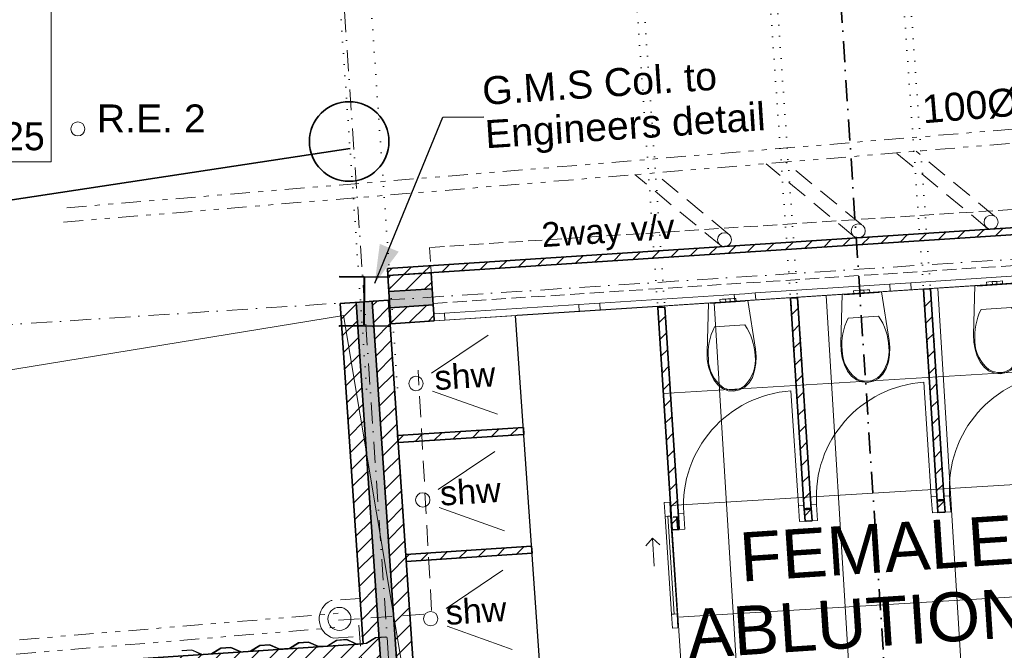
# Model space of a CAD drawing. Header units: millimetres. Extents: x -115474967 to 444143, y -74377 to 241828222.
# Tile 537 of 590: x 174724 to 181748, y 334985 to 339486. Entities that reach past the tile are written whole.
import ezdxf

# ---------------------------------------------------------------- set-up
doc = ezdxf.new("R2010")
doc.units = ezdxf.units.MM
doc.header["$MEASUREMENT"] = 0
doc.set_wipeout_variables(frame=1)
for name, pattern in [('Dense Dotted', [80, 0, -80]), ('Dot & Dashed', [280, 150, -60, 0, -70]), ('Hidden Line', [140, 100, -40]), ('Hidden Line copy', [230, 150, -80]), ('Triple Dashed', [390, 140, -60, 35, -60, 35, -60]), ('Wipeout_Contour', [1000, 0, -1000])]:
    doc.linetypes.add(name, pattern=pattern)
for name, color, linetype, lineweight in [('0_Pen_No__1', 7, 'Continuous', 30), ('0_Pen_No__16', 9, 'Continuous', 20), ('0_Pen_No__2', 7, 'Continuous', 20), ('0_Pen_No__3', 7, 'Continuous', 15), ('A_COLUMNS_Pen_No__3', 7, 'Continuous', 15), ('A_FLOORS FINISH_Pen_No__128', 9, 'Continuous', 0), ('A_SITE 3D_Pen_No__4', 5, 'Continuous', 5), ('A_SURVEY_Pen_No__1', 7, 'Continuous', 30), ('A_WALL LOAD_Pen_No__1', 7, 'Continuous', 30), ('A_WALL LOAD_Pen_No__3', 7, 'Continuous', 15), ('A_WALL LOAD_Pen_No__6', 7, 'Continuous', 5), ('B_CUT OUT_Pen_No__3', 30, 'Continuous', 15), ('B_FURN LOOSE_Pen_No__6', 7, 'Continuous', 5), ('C-GRID _Pen_No__5', 7, 'Continuous', 5), ('C_TEXT GA_Pen_No__6', 7, 'Continuous', 5), ('PALLISADE FENCE_Pen_No__1', 7, 'Continuous', 30), ('SEWER LINE_Pen_No__10', 9, 'Continuous', 20), ('SEWER LINE_Pen_No__6', 7, 'Continuous', 5)]:
    doc.layers.add(name, color=color, linetype=linetype, lineweight=lineweight)
for name, color, linetype in [('A_COLUMNS', 7, 'Continuous'), ('A_FLOORS FINISH', 7, 'Continuous'), ('B_FURN LOOSE', 7, 'Continuous')]:
    doc.layers.add(name, color=color, linetype=linetype)
for name, color, linetype, lineweight, true_color in [('A_COLUMNS_Pen_No__7', 7, 'Continuous', 5, 0x3f3f3f), ('A_FLOORS FINISH_Pen_No__168', 7, 'Continuous', 5, 0x996633), ('A_WALL LOAD_Pen_No__7', 7, 'Continuous', 5, 0x3f3f3f)]:
    doc.layers.add(name, color=color, linetype=linetype, lineweight=lineweight, true_color=true_color)
doc.styles.add('GENERATED_STYLE_1', font='GOTHIC.TTF')
doc.styles.add('GENERATED_STYLE_4', font='txt.shx')
doc.dimstyles.new('GENERATED_STYLE__5', dxfattribs={"dimtxt": 0.18, "dimasz": 273.6, "dimexe": 0.18, "dimexo": 0.0625, "dimgap": 0.09, "dimtad": 0, "dimtih": 1, "dimtoh": 1, "dimdec": 4, "dimzin": 0, "dimdsep": 46, "dimcen": 0.09, "dimadec": 0, "dimazin": 0, "dimtfac": 1, "dimtdec": 4, "dimtmove": 0, "dimatfit": 3, "dimldrblk": 'ARROWHEAD_5', "dimfxl": 1, "dimtolj": 1, "dimtzin": 0, "dimarcsym": 0})
pattern_1 = [(45, (-139724, 252382.34), (-63.63961, 63.63961), [])]

# ---------------------------------------------------------------- blocks, each defined once
blk = doc.blocks.new('WC 24[71]', base_point=(319501.2, 85090.8))
at = {"layer": 'B_FURN LOOSE_Pen_No__6', "color": 7, "linetype": 'Continuous', "lineweight": 5}
for p, q in [((319443, 85107), (319459.7, 85108.1)), ((319444.3, 85087), (319443, 85107)), ((319444.3, 85087), (319461, 85088.1)), ((319459.7, 85108.1), (319483.9, 85109.7)), ((319461, 85088.1), (319485.2, 85089.7)), ((319483.9, 85109.7), (319488.6, 85110)), ((319485.2, 85089.7), (319483.9, 85109.7)), ((319485.2, 85089.7), (319489.9, 85090)), ((319488.6, 85110), (319499.9, 85110.7)), ((319489.9, 85090), (319501.2, 85090.8)), ((319499.9, 85110.7), (319511.2, 85111.5)), ((319501.2, 85090.8), (319512.5, 85091.5)), ((319511.2, 85111.5), (319515.9, 85111.8)), ((319512.5, 85091.5), (319517.2, 85091.8)), ((319515.9, 85111.8), (319540.1, 85113.3)), ((319517.2, 85091.8), (319515.9, 85111.8)), ((319517.2, 85091.8), (319541.4, 85093.4)), ((319540.1, 85113.3), (319556.8, 85114.4)), ((319541.4, 85093.4), (319558.1, 85094.5)), ((319558.1, 85094.5), (319556.8, 85114.4)), ((319512.5, 84918.1), (319403.8, 84911)), ((319621.2, 84925.2), (319512.5, 84918.1))]:
    blk.add_line(p, q, dxfattribs=at)
at = {"layer": 'B_FURN LOOSE_Pen_No__6', "color": 7, "linetype": 'Continuous', "lineweight": 5, "flags": 128}
for points in [[(319361.7, 84627.2), (319377.3, 84578.4), (319399.4, 84532.8), (319427.4, 84497.4), (319462.2, 84471.1), (319501.6, 84455.6), (319543, 84452.1), (319583.5, 84461), (319620.6, 84481.4), (319651.7, 84512), (319674.8, 84550.8), (319690.7, 84598.9), (319699.8, 84649.4), (319702, 84700.9), (319697, 84752.4), (319641.9, 85100), (319360.5, 85081.6), (319351.1, 84729.8), (319352.9, 84678.1)], [(319623.9, 85098.8), (319378.5, 85082.7), (319378.8, 85077.7), (319624.3, 85093.8)]]:
    blk.add_lwpolyline(points, close=True, dxfattribs=at)
at = {"layer": 'B_FURN LOOSE_Pen_No__6', "color": 7, "linetype": 'Continuous', "lineweight": 5}
for centre, major_axis, start_param, end_param in [((319269, 84686.8), (-27.8, 424.6), 4.688771, 5.241791), ((319784.1, 84720.5), (-27.8, 424.6), 1.041392, 1.594412), ((319617.4, 84685.2), (-16.8, 256.5), 1.515065, 2.415654), ((319438.8, 84673.5), (-16.8, 256.5), 3.867528, 4.768116), ((319534.2, 84599.1), (-9, 138.3), 2.509088, 3.135732), ((319532.5, 84599), (-9, 138.3), 3.147454, 3.774097)]:
    blk.add_ellipse(centre, major_axis=major_axis, ratio=0.999377, start_param=start_param, end_param=end_param, dxfattribs=at)
blk = doc.blocks.new('WC 24[72]', base_point=(320455.2, 85153))
at = {"layer": 'B_FURN LOOSE_Pen_No__6', "color": 7, "linetype": 'Continuous', "lineweight": 5}
for p, q in [((320397, 85169.3), (320413.7, 85170.4)), ((320398.3, 85149.3), (320397, 85169.3)), ((320398.3, 85149.3), (320415, 85150.4)), ((320413.7, 85170.4), (320437.9, 85172)), ((320415, 85150.4), (320439.2, 85152)), ((320437.9, 85172), (320442.6, 85172.3)), ((320439.2, 85152), (320437.9, 85172)), ((320439.2, 85152), (320443.9, 85152.3)), ((320442.6, 85172.3), (320453.9, 85173)), ((320443.9, 85152.3), (320455.2, 85153)), ((320453.9, 85173), (320465.2, 85173.7)), ((320455.2, 85153), (320466.5, 85153.8)), ((320465.2, 85173.7), (320469.8, 85174)), ((320466.5, 85153.8), (320471.1, 85154.1)), ((320469.8, 85174), (320494.1, 85175.6)), ((320471.1, 85154.1), (320469.8, 85174)), ((320471.1, 85154.1), (320495.4, 85155.7)), ((320494.1, 85175.6), (320510.8, 85176.7)), ((320495.4, 85155.7), (320512.1, 85156.8)), ((320512.1, 85156.8), (320510.8, 85176.7)), ((320575.2, 84987.5), (320466.5, 84980.4)), ((320466.5, 84980.4), (320357.8, 84973.3))]:
    blk.add_line(p, q, dxfattribs=at)
at = {"layer": 'B_FURN LOOSE_Pen_No__6', "color": 7, "linetype": 'Continuous', "lineweight": 5, "flags": 128}
for points in [[(320315.7, 84689.5), (320331.3, 84640.7), (320353.4, 84595.1), (320381.4, 84559.7), (320416.2, 84533.4), (320455.6, 84517.9), (320497, 84514.4), (320537.5, 84523.3), (320574.6, 84543.7), (320605.7, 84574.3), (320628.8, 84613.1), (320644.7, 84661.2), (320653.8, 84711.6), (320656, 84763.2), (320651, 84814.7), (320595.9, 85162.2), (320314.5, 85143.8), (320305.1, 84792.1), (320306.9, 84740.4)], [(320577.9, 85161.1), (320332.4, 85145), (320332.8, 85140), (320578.2, 85156.1)]]:
    blk.add_lwpolyline(points, close=True, dxfattribs=at)
at = {"layer": 'B_FURN LOOSE_Pen_No__6', "color": 7, "linetype": 'Continuous', "lineweight": 5}
for centre, major_axis, start_param, end_param in [((320223, 84749.1), (-27.8, 424.6), 4.688771, 5.241791), ((320738, 84782.8), (-27.8, 424.6), 1.041392, 1.594412), ((320571.4, 84747.5), (-16.8, 256.5), 1.515065, 2.415654), ((320392.8, 84735.8), (-16.8, 256.5), 3.867528, 4.768116), ((320488.2, 84661.4), (-9, 138.3), 2.509088, 3.135732), ((320486.5, 84661.3), (-9, 138.3), 3.147454, 3.774097)]:
    blk.add_ellipse(centre, major_axis=major_axis, ratio=0.999377, start_param=start_param, end_param=end_param, dxfattribs=at)
blk = doc.blocks.new('WC 24[73]', base_point=(321403.2, 85215))
at = {"layer": 'B_FURN LOOSE_Pen_No__6', "color": 7, "linetype": 'Continuous', "lineweight": 5}
for p, q in [((321345, 85231.3), (321361.6, 85232.4)), ((321346.3, 85211.3), (321345, 85231.3)), ((321346.3, 85211.3), (321362.9, 85212.4)), ((321361.6, 85232.4), (321385.9, 85234)), ((321362.9, 85212.4), (321387.2, 85214)), ((321385.9, 85234), (321390.6, 85234.3)), ((321387.2, 85214), (321385.9, 85234)), ((321387.2, 85214), (321391.9, 85214.3)), ((321390.6, 85234.3), (321401.9, 85235)), ((321391.9, 85214.3), (321403.2, 85215)), ((321401.9, 85235), (321413.1, 85235.7)), ((321403.2, 85215), (321414.4, 85215.8)), ((321413.1, 85235.7), (321417.8, 85236)), ((321414.4, 85215.8), (321419.1, 85216.1)), ((321417.8, 85236), (321442.1, 85237.6)), ((321419.1, 85216.1), (321417.8, 85236)), ((321419.1, 85216.1), (321443.4, 85217.7)), ((321442.1, 85237.6), (321458.7, 85238.7)), ((321443.4, 85217.7), (321460, 85218.8)), ((321460, 85218.8), (321458.7, 85238.7)), ((321414.4, 85042.4), (321305.7, 85035.3)), ((321523.2, 85049.5), (321414.4, 85042.4))]:
    blk.add_line(p, q, dxfattribs=at)
at = {"layer": 'B_FURN LOOSE_Pen_No__6', "color": 7, "linetype": 'Continuous', "lineweight": 5, "flags": 128}
for points in [[(321263.7, 84751.5), (321279.3, 84702.7), (321301.4, 84657.1), (321329.3, 84621.7), (321364.2, 84595.4), (321403.6, 84579.9), (321444.9, 84576.4), (321485.5, 84585.3), (321522.5, 84605.7), (321553.6, 84636.3), (321576.8, 84675.1), (321592.7, 84723.2), (321601.8, 84773.6), (321603.9, 84825.2), (321599, 84876.7), (321543.8, 85224.2), (321262.5, 85205.8), (321253, 84854.1), (321254.9, 84802.4)], [(321525.9, 85223.1), (321280.4, 85207), (321280.7, 85202), (321526.2, 85218.1)]]:
    blk.add_lwpolyline(points, close=True, dxfattribs=at)
at = {"layer": 'B_FURN LOOSE_Pen_No__6', "color": 7, "linetype": 'Continuous', "lineweight": 5}
for centre, major_axis, start_param, end_param in [((321686, 84844.8), (-27.8, 424.6), 1.041392, 1.594412), ((321170.9, 84811.1), (-27.8, 424.6), 4.688771, 5.241791), ((321519.3, 84809.5), (-16.8, 256.5), 1.515065, 2.415654), ((321340.8, 84797.8), (-16.8, 256.5), 3.867528, 4.768116), ((321436.1, 84723.4), (-9, 138.3), 2.509088, 3.135732), ((321434.5, 84723.3), (-9, 138.3), 3.147454, 3.774097)]:
    blk.add_ellipse(centre, major_axis=major_axis, ratio=0.999377, start_param=start_param, end_param=end_param, dxfattribs=at)
blk = doc.blocks.new('IPE Column 20[97]', base_point=(-38860.8, 68153.1))
at = {"layer": 'A_COLUMNS_Pen_No__7', "linetype": 'Continuous', "lineweight": 5, "true_color": 0x3f3f3f}
h = blk.add_hatch(dxfattribs=at)
h.set_pattern_fill('STEEL', color=250, style=0, pattern_type=2)
h.set_pattern_definition([(45, (0, 0), (-159.099, 159.099), []), (45, (-53.03, 53.03), (-159.099, 159.099), [])])
h.paths.add_polyline_path([(-39040.6, 67975.4), (-38684.6, 67971.8), (-38684.5, 67978.8), (-38859, 67980.6), (-38855.5, 68325.5), (-38681, 68323.8), (-38681, 68330.8), (-39037, 68334.4), (-39037, 68327.4), (-38862.5, 68325.6), (-38866, 67980.6), (-39040.5, 67982.4)])
at = {"layer": 'A_COLUMNS_Pen_No__3', "color": 7, "linetype": 'Continuous', "lineweight": 15}
for p, q in [((-38681, 68330.8), (-39037, 68334.4)), ((-39037, 68334.4), (-39037, 68327.4)), ((-39037, 68327.4), (-38862.5, 68325.6)), ((-38862.5, 68325.6), (-38866, 67980.6)), ((-38859, 67980.6), (-38855.5, 68325.5)), ((-38855.5, 68325.5), (-38681, 68323.8)), ((-38681, 68323.8), (-38681, 68330.8)), ((-39040.5, 67982.4), (-39040.6, 67975.4)), ((-39040.6, 67975.4), (-38684.6, 67971.8)), ((-38866, 67980.6), (-39040.5, 67982.4)), ((-38684.5, 67978.8), (-38859, 67980.6)), ((-38684.6, 67971.8), (-38684.5, 67978.8))]:
    blk.add_line(p, q, dxfattribs=at)
blk = doc.blocks.new('ARROWHEAD_5')
at = {"linetype": 'Continuous', "lineweight": 0}
blk.add_hatch(color=0, dxfattribs=at).paths.add_polyline_path([(-1, 0.2679), (0, 0), (-1, -0.2679)])
at = {"color": 0, "linetype": 'Continuous', "lineweight": 0}
blk.add_line((0, 0), (-1, 0), dxfattribs=at)

msp = doc.modelspace()

# ---------------------------------------------------------------- hatches: boundary and pattern name
at = {"layer": 'A_WALL LOAD_Pen_No__7', "linetype": 'Continuous', "lineweight": 5, "true_color": 0x9f07ff}
h = msp.add_hatch(dxfattribs=at)
h.set_pattern_fill('HATCH__BRICK', color=190, style=0, pattern_type=2)
h.set_pattern_definition(pattern_1)
h.paths.add_polyline_path([(177350.00836, 337659.77259), (187150.89022, 338299.4407), (187147.63383, 338349.33455), (177346.75197, 337709.66644)])
h = msp.add_hatch(dxfattribs=at)
h.set_pattern_fill('HATCH__BRICK', color=190, style=0, pattern_type=2)
h.set_pattern_definition(pattern_1)
h.paths.add_polyline_path([(175692.15038, 334816.05424), (177182.9155, 334917.55582), (177175.10359, 335032.29019), (175569.69809, 334922.9831)])

# ---------------------------------------------------------------- linework, layer by layer
at = {"layer": '0_Pen_No__2', "color": 1, "linetype": 'Continuous', "lineweight": 25}
msp.add_line((179377.99231, 335843.73455), (182172.27823, 336026.35944), dxfattribs=at)
at = {"layer": 'A_SITE 3D_Pen_No__4', "color": 5, "linetype": 'Continuous', "lineweight": 5}
msp.add_lwpolyline([(177034.86125, 337374.90884), (166386.06891, 335634.88169), (166386.06891, 323935.11536), (178921.731, 326077.43418)], close=True, dxfattribs=at)
at = {"layer": 'A_SURVEY_Pen_No__1', "color": 214, "linetype": 'Continuous', "lineweight": 35}
msp.add_circle((177074.25741, 338616.92668), 284.0988, dxfattribs=at)
at = {"layer": 'A_WALL LOAD_Pen_No__1', "color": 214, "linetype": 'Continuous', "lineweight": 35}
msp.add_line((179378.98666, 335843.79906), (179428.88084, 335847.0503), dxfattribs=at)
for points in [[(187147.63383, 338349.33455), (177346.75197, 337709.66644)], [(177350.00836, 337659.77259), (187150.89022, 338299.4407)], [(177346.75197, 337709.66644), (177350.00836, 337659.77259)], [(177175.10359, 335032.29019), (175569.69809, 334922.9831)]]:
    msp.add_lwpolyline(points, dxfattribs=at)
at = {"layer": 'A_WALL LOAD_Pen_No__3', "color": 30, "linetype": 'Continuous', "lineweight": 15}
for p, q in [((179237.54476, 335784.47629), (179190.90182, 335731.33087)), ((179250.54971, 335584.89956), (179237.54476, 335784.47629)), ((179237.54476, 335784.47629), (179290.69018, 335737.83335))]:
    msp.add_line(p, q, dxfattribs=at)
at = {"layer": 'A_WALL LOAD_Pen_No__6', "color": 7, "linetype": 'Continuous', "lineweight": 5}
for p, q in [((179321.07694, 336040.44968), (179360.99229, 336043.05067)), ((179327.57942, 335940.66131), (179321.07694, 336040.44968)), ((179360.99229, 336043.05067), (179367.49476, 335943.2623)), ((179367.49476, 335943.2623), (179327.57942, 335940.66131)), ((179393.05441, 335243.44325), (179347.53709, 335941.96181)), ((179373.09674, 335242.14276), (179413.01208, 335244.74375)), ((179413.01208, 335244.74375), (179419.51456, 335144.95538)), ((179379.59921, 335142.35439), (179373.09674, 335242.14276)), ((179419.51456, 335144.95538), (179379.59921, 335142.35439))]:
    msp.add_line(p, q, dxfattribs=at)
for points in [[(179373.09674, 335242.14276), (179327.57942, 335940.66131), (179347.53709, 335941.96181), (179393.05441, 335243.44325)], [(179393.05441, 335243.44325), (179347.53709, 335941.96181), (179367.49476, 335943.2623), (179413.01208, 335244.74375)]]:
    msp.add_lwpolyline(points, close=True, dxfattribs=at)
at = {"layer": 'SEWER LINE_Pen_No__10', "color": 25, "linetype": 'Triple Dashed', "lineweight": 20, "true_color": 0x996633}
for p, q in [((175060.76673, 338144.03786), (188467.24458, 339258.13778)), ((175037.38191, 338041.71986), (188469.02334, 339158.1536)), ((177153.19287, 335354.11014), (176944.70059, 335339.91533)), ((176963.00157, 335071.11201), (177171.49385, 335085.30682))]:
    msp.add_line(p, q, dxfattribs=at)
at = {"layer": 'SEWER LINE_Pen_No__10', "color": 25, "linetype": 'Hidden Line copy', "lineweight": 20, "true_color": 0x996633}
for p, q in [((181678.25368, 338083.70051), (181118.01042, 338547.13976)), ((181628.78371, 337996.79411), (180977.59054, 338535.4681)), ((180680.8092, 337934.79139), (180048.06276, 338458.20605)), ((180730.27917, 338021.69779), (180188.48264, 338469.87771)), ((179726.81841, 337872.50391), (179112.75521, 338380.46359)), ((179776.28837, 337959.41031), (179253.17509, 338392.13524))]:
    msp.add_line(p, q, dxfattribs=at)
at = {"layer": 'SEWER LINE_Pen_No__10', "color": 25, "linetype": 'Continuous', "lineweight": 20, "true_color": 0x996633}
for centre in [(175138.91609, 338706.32081), (181653.51869, 338040.24731), (180705.54419, 337978.24459), (179751.55339, 337915.95711)]:
    msp.add_circle(centre, 50, dxfattribs=at)
msp.add_arc((177004.27339, 335208.94658), 143.88097, 114.459015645, 253.330716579, dxfattribs=at)
at = {"layer": 'SEWER LINE_Pen_No__6', "color": 7, "linetype": 'Continuous', "lineweight": 5, "flags": 128}
msp.add_lwpolyline([(173178.24938, 339547.98054), (174947.71489, 339547.98054), (174947.71489, 338471.50797), (173178.24938, 338471.50797)], close=True, dxfattribs=at)

# ---------------------------------------------------------------- texts
at = {"layer": 'C_TEXT GA_Pen_No__6', "color": 7, "linetype": 'Continuous', "lineweight": 5, "insert": (178035.67412, 338792.48947), "char_height": 200, "attachment_point": 4, "rotation": 3.734192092, "line_spacing_factor": 0.930574, "style": 'GENERATED_STYLE_4'}
msp.add_mtext('\\A1;{\\pql;\\fArial|b0|i0|c0|p34;G.M.S Col. to \\P\\pql;\\fArial|b0|i0|c0|p34;Engineers detail}', dxfattribs=at)
at = {"layer": 'SEWER LINE_Pen_No__6', "color": 7, "linetype": 'Continuous', "lineweight": 5, "insert": (173178.24938, 339008.23937), "char_height": 200, "attachment_point": 4, "line_spacing_factor": 1.065341, "style": 'GENERATED_STYLE_1'}
msp.add_mtext('\\A1;{\\pql;\\fCentury Gothic|b0|i0|c0|p34;CL: 06.680\\P\\pql;\\fCentury Gothic|b0|i0|c0|p34;  IL: 05.860\\P\\pql;\\fCentury Gothic|b0|i0|c0|p34;DEPTH: 0.825}', dxfattribs=at)
at = {"layer": 'SEWER LINE_Pen_No__6', "color": 7, "linetype": 'Continuous', "lineweight": 5, "insert": (181164.00691, 338815.56319), "char_height": 200, "attachment_point": 4, "rotation": 4.750487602, "style": 'GENERATED_STYLE_4'}
msp.add_mtext('\\A1;{\\pql;\\fArial|b0|i0|c0|p34;100\\fArial|b0|i0|c0|p34;Ø upvc Sewer Pipe Laid to fall @ 1:60 Gradient }', dxfattribs=at)
at = {"layer": 'SEWER LINE_Pen_No__6', "color": 7, "linetype": 'Continuous', "lineweight": 5, "insert": (175662.49493, 338781.01673), "char_height": 200, "width": 749.8825903, "attachment_point": 5, "line_spacing_factor": 0.9406, "style": 'GENERATED_STYLE_4'}
msp.add_mtext('\\A1;{\\pqc;\\fArial|b0|i0|c0|p34;R.E. 2}', dxfattribs=at)

# ---------------------------------------------------------------- next in the draw order: wipeouts: each hides what was drawn before it
at = {"color": 254, "linetype": 'Wipeout_Contour', "lineweight": 0, "ltscale": 5979244.739026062}
msp.add_wipeout([(179443.92736, 334835.92871), (177198.31911, 334688.98796), (177198.37874, 334688.07659), (175935.28213, 334605.42621), (176180.4061, 331000.12983), (177444.011, 331082.81565), (177540.9954, 329591.82445), (177889.77186, 329614.64706), (177899.66364, 329467.11039), (187837.73482, 330131.12004), (187709.92151, 331980.50062), (189320.71912, 332091.67673), (189153.19237, 334342.14961), (190126.27566, 334410.24544), (190013.99622, 336126.8849), (186870.3307, 335921.35599), (186739.15645, 337926.84845), (179273.99948, 337439.78238)], dxfattribs=at).dxf.layer = 'A_FLOORS FINISH'

# ---------------------------------------------------------------- next in the draw order: hatches: boundary and pattern name
at = {"layer": 'A_FLOORS FINISH_Pen_No__128', "linetype": 'Continuous', "lineweight": 0}
h = msp.add_hatch(dxfattribs=at)
h.set_pattern_fill('PATTERN__TILES_ANGLED', color=9, style=0, pattern_type=2)
h.set_pattern_definition([(93.5, (-139724, 252382.34), (798.5078, 48.8388), []), (183.5, (-139724, 252382.34), (-48.8388, 798.5078), [])])
h.paths.add_polyline_path([(179443.92736, 334835.92871), (177198.31911, 334688.98796), (177198.37874, 334688.07659), (175935.28213, 334605.42621), (176180.4061, 331000.12983), (177444.011, 331082.81565), (177540.9954, 329591.82445), (177889.77186, 329614.64706), (177899.66364, 329467.11039), (187837.73482, 330131.12004), (187709.92151, 331980.50062), (189320.71912, 332091.67673), (189153.19237, 334342.14961), (190126.27566, 334410.24544), (190013.99622, 336126.8849), (186870.3307, 335921.35599), (186739.15645, 337926.84845), (179273.99948, 337439.78238)])
at = {"layer": 'A_WALL LOAD_Pen_No__7', "linetype": 'Continuous', "lineweight": 5, "true_color": 0x9f07ff}
h = msp.add_hatch(dxfattribs=at)
h.set_pattern_fill('HATCH__BRICK', color=190, style=0, pattern_type=2)
h.set_pattern_definition(pattern_1)
h.paths.add_polyline_path([(177350.00836, 337659.77259), (177357.50836, 337545.01743), (177666.67674, 337565.22368), (177659.17674, 337679.97873)])
for points in [[(177357.50836, 337545.01745), (177365.00834, 337430.26221), (177674.17675, 337450.46839), (177666.67668, 337565.22363)], [(177239.28966, 337475.43819), (177124.55526, 337467.62629), (177313.27374, 334695.89899), (177428.00814, 334703.71089)]]:
    msp.add_hatch(color=190, dxfattribs=at).paths.add_polyline_path(points)
h = msp.add_hatch(dxfattribs=at)
h.set_pattern_fill('HATCH__BRICK', color=190, style=0, pattern_type=2)
h.set_pattern_definition(pattern_1)
h.paths.add_polyline_path([(181318.84796, 336053.50168), (181220.69676, 337564.79453), (181170.80187, 337561.5541), (181268.95307, 336050.26124)])
h = msp.add_hatch(dxfattribs=at)
h.set_pattern_fill('HATCH__BRICK', color=190, style=0, pattern_type=2)
h.set_pattern_definition(pattern_1)
h.paths.add_polyline_path([(180370.88331, 335991.49912), (180272.85164, 337500.66704), (180222.9568, 337497.42599), (180320.98847, 335988.25808)])
h = msp.add_hatch(dxfattribs=at)
h.set_pattern_fill('HATCH__BRICK', color=190, style=0, pattern_type=2)
h.set_pattern_definition(pattern_1)
h.paths.add_polyline_path([(177124.5553, 337467.62628), (177009.8209, 337459.81434), (177198.53929, 334688.08705), (177313.27369, 334695.89899)])
h = msp.add_hatch(dxfattribs=at)
h.set_pattern_fill('HATCH__BRICK', color=190, style=0, pattern_type=2)
h.set_pattern_definition(pattern_1)
h.paths.add_polyline_path([(177354.02395, 337483.25011), (177239.28963, 337475.43818), (177428.00804, 334703.71091), (177542.74245, 334711.52284)])
h = msp.add_hatch(dxfattribs=at)
h.set_pattern_fill('HATCH__BRICK', color=190, style=0, pattern_type=2)
h.set_pattern_definition(pattern_1)
h.paths.add_polyline_path([(177365.00837, 337430.26229), (177372.50842, 337315.50707), (177681.67677, 337335.7133), (177674.17672, 337450.46852)])
h = msp.add_hatch(dxfattribs=at)
h.set_pattern_fill('HATCH__BRICK', color=190, style=0, pattern_type=2)
h.set_pattern_definition(pattern_1)
h.paths.add_polyline_path([(179275.57925, 337430.71132), (179378.98667, 335843.79907), (179428.88083, 335847.05029), (179325.47344, 337433.96257)])
h = msp.add_hatch(dxfattribs=at)
h.set_pattern_fill('HATCH__BRICK', color=190, style=0, pattern_type=2)
h.set_pattern_definition(pattern_1)
h.paths.add_polyline_path([(178317.85714, 336576.28301), (177419.77781, 336517.51634), (177423.04263, 336467.62305), (178321.12195, 336526.38971)])
h = msp.add_hatch(dxfattribs=at)
h.set_pattern_fill('HATCH__BRICK', color=190, style=0, pattern_type=2)
h.set_pattern_definition(pattern_1)
h.paths.add_polyline_path([(181268.47337, 336057.59577), (181274.34731, 335967.78766), (181325.28814, 335971.11948), (181319.4142, 336060.9276)])
h = msp.add_hatch(dxfattribs=at)
h.set_pattern_fill('HATCH__BRICK', color=190, style=0, pattern_type=2)
h.set_pattern_definition(pattern_1)
h.paths.add_polyline_path([(180370.39226, 335998.85638), (180320.47534, 335995.59153), (180326.34928, 335905.78341), (180376.2662, 335909.04827)])
h = msp.add_hatch(dxfattribs=at)
h.set_pattern_fill('HATCH__BRICK', color=190, style=0, pattern_type=2)
h.set_pattern_definition(pattern_1)
h.paths.add_polyline_path([(179412.51131, 335936.2057), (179418.38525, 335846.39759), (179428.26817, 335847.04399), (179422.39423, 335936.8521)])
h = msp.add_hatch(dxfattribs=at)
h.set_pattern_fill('HATCH__BRICK', color=190, style=0, pattern_type=2)
h.set_pattern_definition(pattern_1)
h.paths.add_polyline_path([(178375.59432, 335728.2437), (177477.51499, 335669.47703), (177480.77981, 335619.58374), (178378.85913, 335678.3504)])

# ---------------------------------------------------------------- next in the draw order: linework, layer by layer
at = {"layer": '0_Pen_No__1', "color": 214, "linetype": 'Dot & Dashed', "lineweight": 35}
msp.add_line((180362.41572, 342967.16011), (181634.48029, 323476.81116), dxfattribs=at)
at = {"layer": '0_Pen_No__16', "color": 8, "linetype": 'Dense Dotted', "lineweight": 20}
for p, q in [((180303.93036, 337050.53842), (180064.97721, 340513.39096)), ((181202.01959, 337109.15346), (180963.06644, 340572.006)), ((181251.91343, 337112.40985), (181012.96029, 340575.26239)), ((179306.34347, 336985.42953), (179067.39033, 340448.28207)), ((179356.23832, 336988.68599), (179117.28517, 340451.53853)), ((180254.03651, 337047.28203), (180015.08337, 340510.13457)), ((177198.68336, 336848.15114), (176959.73022, 340311.00368)), ((177418.56519, 336857.36737), (177179.61204, 340320.21991))]:
    msp.add_line(p, q, dxfattribs=at)
at = {"layer": '0_Pen_No__2', "color": 1, "linetype": 'Continuous', "lineweight": 25}
for p, q in [((179274.98656, 337439.84649), (178272.5305, 337375.02761)), ((178434.18292, 334880.0892), (178261.36924, 337373.59995))]:
    msp.add_line(p, q, dxfattribs=at)
at = {"layer": '0_Pen_No__3', "color": 30, "linetype": 'Continuous', "lineweight": 15}
for p, q in [((178065.48114, 337235.48942), (177660.71424, 336962.39293)), ((178133.21034, 336669.50755), (177669.01877, 336835.15233)), ((178113.85645, 336404.76404), (177709.08954, 336131.66755)), ((178181.58565, 335838.78217), (177717.39408, 336004.42695)), ((178170.20291, 335556.63373), (177765.436, 335283.53724)), ((178237.93211, 334990.65186), (177773.74054, 335156.29664))]:
    msp.add_line(p, q, dxfattribs=at)
for points in [[(176370.60562, 334981.06703), (176436.03631, 335021.54948), (176507.87399, 335026.38155), (176578.13667, 334995.02629), (176647.9789, 334999.72417), (176713.40957, 335040.20663), (176785.2472, 335045.03869), (176855.50993, 335013.68352), (176919.36566, 335017.97862), (176984.79635, 335058.46115), (177056.63395, 335063.29322), (177126.89671, 335031.93796), (177196.73892, 335036.63576), (177262.16953, 335077.1183), (177334.00721, 335081.95036), (177341.81419, 335078.4664), (177263.42917, 335073.19394), (177197.99859, 335032.71149), (177126.17389, 335027.88029), (177055.91116, 335059.23555), (176986.056, 335054.5368), (176920.62534, 335014.05434), (176854.78714, 335009.62582), (176784.52438, 335040.981), (176714.66924, 335036.28235), (176649.23855, 334995.79981), (176577.41388, 334990.96859), (176507.1512, 335022.32385), (176437.29598, 335017.62521), (176371.86537, 334977.14267)], [(175881.28987, 334984.2352), (175953.12748, 334989.06726), (176023.39023, 334957.71201)], [(176022.66742, 334953.65434), (175952.40469, 334985.00959), (175882.54952, 334980.31084)], [(176093.23244, 334962.4098), (176158.66313, 335002.89234), (176230.50073, 335007.72441), (176300.76349, 334976.36915)], [(176300.04067, 334972.31148), (176229.77795, 335003.66674), (176159.92281, 334998.96806), (176094.49212, 334958.48553)]]:
    msp.add_lwpolyline(points, dxfattribs=at)
for centre in [(177550.76891, 336889.37111), (177599.14421, 336058.64573), (177655.49067, 335210.51542)]:
    msp.add_circle(centre, 51.17084, dxfattribs=at)
at = {"layer": 'A_FLOORS FINISH_Pen_No__168', "color": 25, "linetype": 'Continuous', "lineweight": 5, "true_color": 0x996633, "flags": 128}
msp.add_lwpolyline([(179443.92736, 334835.92871), (177198.31911, 334688.98796), (177198.37874, 334688.07659), (175935.28213, 334605.42621), (176180.4061, 331000.12983), (177444.011, 331082.81565), (177540.9954, 329591.82445), (177889.77186, 329614.64706), (177899.66364, 329467.11039), (187837.73482, 330131.12004), (187709.92151, 331980.50062), (189320.71912, 332091.67673), (189153.19237, 334342.14961), (190126.27566, 334410.24544), (190013.99622, 336126.8849), (186870.3307, 335921.35599), (186739.15645, 337926.84845), (179273.99948, 337439.78238)], close=True, dxfattribs=at)
at = {"layer": 'A_WALL LOAD_Pen_No__1', "color": 214, "linetype": 'Continuous', "lineweight": 35}
for p, q in [((177666.67676, 337565.2236), (177659.17675, 337679.97877)), ((177666.67676, 337565.2236), (177659.17675, 337679.97877)), ((177666.67673, 337565.22362), (177357.50836, 337545.01738)), ((177674.17676, 337450.46843), (177666.67676, 337565.2236)), ((177674.17676, 337450.46843), (177666.67676, 337565.2236)), ((177124.55526, 337467.62628), (177313.27375, 334695.89899)), ((177239.28965, 337475.43819), (177428.00804, 334703.71089)), ((177674.17677, 337450.46846), (177365.00837, 337430.26228)), ((177678.41589, 337385.60681), (177674.17676, 337450.46843)), ((177678.41589, 337385.60681), (177674.17676, 337450.46843)), ((177681.67676, 337335.71325), (177678.41589, 337385.60681)), ((177681.67676, 337335.71325), (177678.41589, 337385.60681)), ((177681.67676, 337335.71325), (177678.41589, 337385.60681)), ((181268.47336, 336057.59578), (181305.39447, 336060.01063)), ((181268.47336, 336057.59578), (181305.39447, 336060.01063)), ((181268.47336, 336057.59578), (181305.39447, 336060.01063)), ((181274.3473, 335967.78767), (181268.47336, 336057.59578)), ((181274.3473, 335967.78767), (181268.47336, 336057.59578)), ((181274.3473, 335967.78767), (181268.47336, 336057.59578)), ((181319.4142, 336060.92759), (181282.49309, 336058.51275)), ((181319.4142, 336060.92759), (181282.49309, 336058.51275)), ((181319.4142, 336060.92759), (181282.49309, 336058.51275)), ((181325.28814, 335971.11948), (181319.4142, 336060.92759)), ((181325.28814, 335971.11948), (181319.4142, 336060.92759)), ((181325.28814, 335971.11948), (181319.4142, 336060.92759)), ((180320.47534, 335995.59152), (180357.39645, 335998.00637)), ((180320.47534, 335995.59152), (180357.39645, 335998.00637)), ((180320.47534, 335995.59152), (180357.39645, 335998.00637)), ((180326.34928, 335905.78341), (180320.47534, 335995.59152)), ((180326.34928, 335905.78341), (180320.47534, 335995.59152)), ((180326.34928, 335905.78341), (180320.47534, 335995.59152)), ((180370.39225, 335998.85636), (180333.47113, 335996.44152)), ((180370.39225, 335998.85636), (180333.47113, 335996.44152)), ((180370.39225, 335998.85636), (180333.47113, 335996.44152)), ((180376.26619, 335909.04825), (180370.39225, 335998.85636)), ((180376.26619, 335909.04825), (180370.39225, 335998.85636)), ((180376.26619, 335909.04825), (180370.39225, 335998.85636)), ((181274.3473, 335967.78767), (181311.26841, 335970.20252)), ((181274.3473, 335967.78767), (181311.26841, 335970.20252)), ((181274.3473, 335967.78767), (181311.26841, 335970.20252)), ((181325.28814, 335971.11948), (181288.36703, 335968.70464)), ((181325.28814, 335971.11948), (181288.36703, 335968.70464)), ((181325.28814, 335971.11948), (181288.36703, 335968.70464)), ((179422.39423, 335936.8521), (179385.47312, 335934.43726)), ((179422.39423, 335936.8521), (179385.47312, 335934.43726)), ((179422.39423, 335936.8521), (179385.47312, 335934.43726)), ((179428.26817, 335847.04399), (179422.39423, 335936.8521)), ((179428.26817, 335847.04399), (179422.39423, 335936.8521)), ((179428.26817, 335847.04399), (179422.39423, 335936.8521)), ((180326.34928, 335905.78341), (180363.27039, 335908.19826)), ((180326.34928, 335905.78341), (180363.27039, 335908.19826)), ((180326.34928, 335905.78341), (180363.27039, 335908.19826)), ((180376.26619, 335909.04825), (180339.34508, 335906.63341)), ((180376.26619, 335909.04825), (180339.34508, 335906.63341)), ((180376.26619, 335909.04825), (180339.34508, 335906.63341)), ((179378.98666, 335843.79906), (179428.88084, 335847.0503)), ((179428.26817, 335847.04399), (179391.34706, 335844.62915)), ((179428.26817, 335847.04399), (179391.34706, 335844.62915)), ((179428.26817, 335847.04399), (179391.34706, 335844.62915))]:
    msp.add_line(p, q, dxfattribs=at)
for points in [[(177659.1768, 337679.97878), (177350.00836, 337659.77259)], [(177350.00836, 337659.77259), (177372.50837, 337315.50707)], [(181220.69676, 337564.79453), (181170.80187, 337561.5541)], [(181170.80187, 337561.5541), (181268.95307, 336050.26124)], [(181318.84796, 336053.50168), (181220.69676, 337564.79453)], [(180272.85164, 337500.66704), (180222.9568, 337497.42599)], [(180222.9568, 337497.42599), (180320.98847, 335988.25808)], [(180370.88331, 335991.49912), (180272.85164, 337500.66704)], [(177354.02399, 337483.25011), (177009.8209, 337459.81437)], [(177009.8209, 337459.81437), (177175.10359, 335032.29019)], [(177535.27012, 334821.26911), (177354.02399, 337483.25011)], [(179325.47343, 337433.96257), (179275.57925, 337430.71133)], [(179275.57925, 337430.71133), (179378.98666, 335843.79905)], [(179423.02642, 335936.89345), (179325.47343, 337433.96257)], [(177372.50837, 337315.50707), (177681.67681, 337335.71326)], [(178317.85714, 336576.28301), (177419.77781, 336517.51634)], [(177419.77781, 336517.51634), (177423.04263, 336467.62305)], [(177423.04263, 336467.62305), (178321.12195, 336526.38971)], [(178321.12195, 336526.38971), (178317.85714, 336576.28301)], [(181319.41419, 336060.92759), (181268.47337, 336057.59578)], [(181268.95307, 336050.26124), (181318.84796, 336053.50168)], [(180370.39225, 335998.85636), (180320.47533, 335995.59152)], [(180320.98847, 335988.25808), (180370.88331, 335991.49912)], [(181274.34731, 335967.78767), (181325.28813, 335971.11948)], [(179422.39422, 335936.8521), (179412.51131, 335936.20571)], [(179412.51131, 335936.20571), (179418.38525, 335846.39759)], [(180326.34927, 335905.78341), (180376.2662, 335909.04825)], [(179418.38525, 335846.39759), (179428.26816, 335847.04399)], [(179428.88084, 335847.05029), (179428.87865, 335847.08392)], [(178375.59432, 335728.2437), (177477.51499, 335669.47703)], [(177477.51499, 335669.47703), (177480.77981, 335619.58374)], [(177480.77981, 335619.58374), (178378.85913, 335678.3504)], [(178378.85913, 335678.3504), (178375.59432, 335728.2437)]]:
    msp.add_lwpolyline(points, dxfattribs=at)
at = {"layer": 'A_WALL LOAD_Pen_No__3', "color": 30, "linetype": 'Continuous', "lineweight": 15}
for p, q in [((177659.17675, 337679.97877), (182094.7137, 337969.87018)), ((177681.67676, 337335.71325), (182117.2137, 337625.60465))]:
    msp.add_line(p, q, dxfattribs=at)
for centre in [(182175.94894, 336142.00307), (181226.92699, 336079.93184), (180278.92897, 336017.92758)]:
    msp.add_arc(centre, 820, 93.742127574, 183.742127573, dxfattribs=at)
at = {"layer": 'A_WALL LOAD_Pen_No__6', "color": 7, "linetype": 'Continuous', "lineweight": 5}
for p, q in [((180930.22827, 337598.13405), (181005.0686, 337603.02536)), ((180933.48914, 337548.2405), (180930.22827, 337598.13405)), ((181005.0686, 337603.02536), (181079.90893, 337607.91666)), ((181079.90893, 337607.91666), (181083.1698, 337558.02311)), ((179821.34403, 337525.6612), (179896.18436, 337530.55251)), ((179824.6049, 337475.76765), (179821.34403, 337525.6612)), ((179896.18436, 337530.55251), (179971.02469, 337535.44381)), ((179971.02469, 337535.44381), (179974.28556, 337485.55026)), ((181008.32947, 337553.1318), (180933.48914, 337548.2405)), ((181083.1698, 337558.02311), (181008.32947, 337553.1318)), ((178712.4598, 337453.18835), (178787.30013, 337458.07966)), ((178715.72067, 337403.2948), (178712.4598, 337453.18835)), ((178787.30013, 337458.07966), (178862.14046, 337462.97096)), ((178862.14046, 337462.97096), (178865.40133, 337413.07741)), ((179899.44523, 337480.65895), (179824.6049, 337475.76765)), ((179974.28556, 337485.55026), (179899.44523, 337480.65895)), ((177678.41589, 337385.60681), (177753.25622, 337390.49811)), ((177753.25622, 337390.49811), (177756.51709, 337340.60456)), ((178790.561, 337408.1861), (178715.72067, 337403.2948)), ((178865.40133, 337413.07741), (178790.561, 337408.1861)), ((177756.51709, 337340.60456), (177681.67676, 337335.71325)), ((181226.92699, 336079.93184), (181173.40885, 336898.18352)), ((180278.92897, 336017.92758), (180225.41084, 336836.17926)), ((181357.69726, 336088.48493), (181317.78255, 336085.87429)), ((181365.20286, 335973.73012), (181357.69726, 336088.48493)), ((180318.84369, 336020.53822), (180278.92897, 336017.92758)), ((180278.92897, 336017.92758), (180286.43457, 335903.17277)), ((180326.34928, 335905.78341), (180318.84369, 336020.53822)), ((180408.67531, 336026.4137), (180368.7606, 336023.80306)), ((180368.7606, 336023.80306), (180376.26619, 335909.04825)), ((180416.1809, 335911.65889), (180408.67531, 336026.4137)), ((181266.84171, 336082.54248), (181226.92699, 336079.93184)), ((181226.92699, 336079.93184), (181234.43258, 335965.17703)), ((181274.3473, 335967.78767), (181266.84171, 336082.54248)), ((181317.78255, 336085.87429), (181325.28814, 335971.11948)), ((179460.6773, 335964.40944), (179420.76258, 335961.7988)), ((179420.76258, 335961.7988), (179428.26817, 335847.04399)), ((179468.18289, 335849.65463), (179460.6773, 335964.40944)), ((181234.43258, 335965.17703), (181274.3473, 335967.78767)), ((181325.28814, 335971.11948), (181365.20286, 335973.73012)), ((180286.43457, 335903.17277), (180326.34928, 335905.78341)), ((180376.26619, 335909.04825), (180416.1809, 335911.65889)), ((179428.26817, 335847.04399), (179468.18289, 335849.65463))]:
    msp.add_line(p, q, dxfattribs=at)
at = {"layer": 'A_WALL LOAD_Pen_No__7', "color": 190, "linetype": 'Continuous', "lineweight": 5, "true_color": 0x9f07ff}
for p, q in [((181079.90893, 337607.91666), (182039.1125, 337670.6069)), ((179971.02469, 337535.44381), (180930.22827, 337598.13405)), ((182042.37337, 337620.71335), (181083.1698, 337558.02311)), ((178862.14046, 337462.97096), (179821.34403, 337525.6612)), ((180933.48914, 337548.2405), (179974.28556, 337485.55026)), ((177753.25622, 337390.49811), (178712.4598, 337453.18835)), ((179824.6049, 337475.76765), (178865.40133, 337413.07741)), ((178715.72067, 337403.2948), (177756.51709, 337340.60456))]:
    msp.add_line(p, q, dxfattribs=at)
at = {"layer": 'B_CUT OUT_Pen_No__3', "color": 30, "linetype": 'Hidden Line', "lineweight": 15}
for points in [[(182084.02141, 338149.75351), (177647.47214, 337860.68258)], [(177647.47214, 337860.68258), (177673.47967, 337461.52896)], [(177673.47967, 337461.52896), (182110.02894, 337750.5999)]]:
    msp.add_lwpolyline(points, dxfattribs=at)
at = {"layer": 'C-GRID _Pen_No__5', "color": 4, "linetype": 'Dot & Dashed', "lineweight": 5}
for p, q in [((176907.35117, 341504.02898), (178143.76344, 323343.69967)), ((173407.63035, 337228.18275), (192058.24756, 338445.39115))]:
    msp.add_line(p, q, dxfattribs=at)
at = {"layer": 'PALLISADE FENCE_Pen_No__1', "color": 214, "linetype": 'Continuous', "lineweight": 35}
msp.add_line((177081.7675, 338567.49391), (167396.10461, 337095.99556), dxfattribs=at)
at = {"layer": 'SEWER LINE_Pen_No__10', "color": 25, "linetype": 'Triple Dashed', "lineweight": 20, "true_color": 0x996633}
for p, q in [((174334.13934, 335028.06308), (177002.52506, 335249.8117)), ((174310.79776, 334925.93431), (177010.79171, 335150.35694))]:
    msp.add_line(p, q, dxfattribs=at)
at = {"layer": 'SEWER LINE_Pen_No__10', "color": 25, "linetype": 'Hidden Line copy', "lineweight": 20, "true_color": 0x996633, "flags": 128}
for points in [[(176999.29384, 335200.29111), (177663.79503, 335246.34969), (177565.80973, 336984.5874)], [(177143.01502, 335164.85321), (177420.45311, 331667.17656), (188951.51517, 332318.30625)]]:
    msp.add_lwpolyline(points, dxfattribs=at)
at = {"layer": 'SEWER LINE_Pen_No__10', "color": 25, "linetype": 'Continuous', "lineweight": 20, "true_color": 0x996633}
msp.add_circle((177004.90373, 335208.9895), 82.22967, dxfattribs=at)

# ---------------------------------------------------------------- next in the draw order: block references
at = {"layer": 'A_COLUMNS', "color": 5, "linetype": 'Continuous', "lineweight": 5}
msp.add_blockref('IPE Column 20[97]', (177181.62931, 337474.99351), dxfattribs=at)
at = {"layer": 'B_FURN LOOSE', "color": 5, "linetype": 'Continuous', "lineweight": 5}
for name, p in [('WC 24[73]', (181679.15929, 337597.38665)), ('WC 24[71]', (179777.19398, 337473.09644)), ('WC 24[72]', (180731.18478, 337535.38392))]:
    msp.add_blockref(name, p, dxfattribs=at)

# ---------------------------------------------------------------- next in the draw order: texts
at = {"layer": 'C_TEXT GA_Pen_No__6', "color": 7, "linetype": 'Continuous', "lineweight": 5, "insert": (180879.01736, 335051.88021), "char_height": 350, "width": 3050.3050464, "attachment_point": 5, "rotation": 3.738159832, "line_spacing_factor": 0.898018, "style": 'GENERATED_STYLE_4'}
msp.add_mtext('\\A1;{\\pqc;\\fArial|b0|i0|c0|p34;FE\\fArial|b0|i0|c0|p34;MALE ABLUTIONS\\P\\pqc;\\fArial|b0|i0|c0|p34;\\C214;\\H0.714286x;Porcelain tiles\\P\\pqc;\\fArial|b0|i0|c0|p34;34m²}', dxfattribs=at)
at = {"layer": 'SEWER LINE_Pen_No__6', "color": 7, "linetype": 'Continuous', "lineweight": 5, "char_height": 175, "attachment_point": 5, "rotation": 3.734192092, "style": 'GENERATED_STYLE_4'}
for s, insert in [('\\A1;{\\pqc;\\fArial|b0|i0|c0|p34;2way v/v}', (178922.82847, 337954.61864)), ('\\A1;{\\pqc;\\fArial|b0|i0|c0|p34;shw}', (177900.01131, 336942.25485)), ('\\A1;{\\pqc;\\fArial|b0|i0|c0|p34;shw}', (177938.7713, 336117.22071)), ('\\A1;{\\pqc;\\fArial|b0|i0|c0|p34;shw}', (177979.05694, 335266.4883))]:
    msp.add_mtext(s, dxfattribs=dict(at, insert=insert))

# ---------------------------------------------------------------- next in the draw order: leaders
at = {"layer": 'C_TEXT GA_Pen_No__6', "color": 7, "linetype": 'Continuous', "lineweight": 5, "annotation_type": 0, "has_hookline": 1, "hookline_direction": 0, "text_width": 1961.93724, "horizontal_direction": (0.997877, 0.065128, 0)}
msp.add_leader([(177256.88906, 337604.79681), (177741.42507, 338790.693), (178035.58431, 338792.4836)], dimstyle='GENERATED_STYLE__5', dxfattribs=at)

doc.saveas('drawing.dxf')
